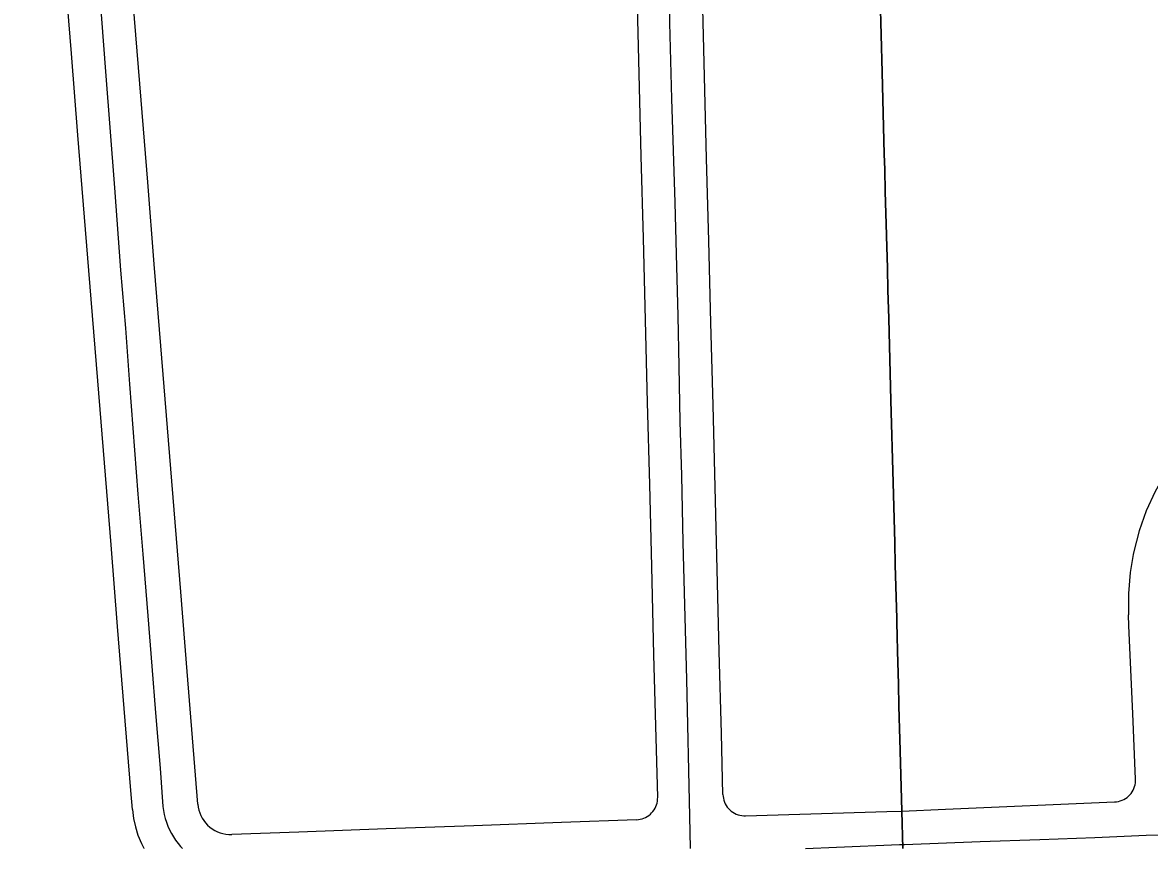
# Model space of a CAD drawing. Extents: x -2233 to 187241, y 4582 to 150524.
# Drawn here: x 92223 to 93252, y 55651 to 56405 of the extents above; entities that cross this region are included whole.
import ezdxf

# ---------------------------------------------------------------- set-up
doc = ezdxf.new("R2010")
doc.units = 0
for name, color, linetype in [('DV_X_Corp_Line', 7, 'Continuous'), ('GE_X_CL_2000', 7, 'Continuous'), ('RW_X_Fee_RW', 7, 'Continuous')]:
    doc.layers.add(name, color=color, linetype=linetype)

msp = doc.modelspace()

# ---------------------------------------------------------------- linework, layer by layer
at = {"layer": 'DV_X_Corp_Line'}
for p, q in [((93007.6, 56359.4), (93005.6, 56434.4)), ((93007.6, 56359.4), (93005.6, 56434.4)), ((93005.6, 56434.4), (93007.6, 56359.4)), ((93005.6, 56434.4), (93007.6, 56359.4)), ((93009.6, 56284.5), (93007.6, 56359.4)), ((93009.6, 56284.5), (93007.6, 56359.4)), ((93007.6, 56359.4), (93009.6, 56284.5)), ((93007.6, 56359.4), (93009.6, 56284.5)), ((93010, 56270.4), (93009.6, 56284.5)), ((93010, 56270.4), (93009.6, 56284.5)), ((93009.6, 56284.5), (93010, 56270.4)), ((93009.6, 56284.5), (93010, 56270.4)), ((93010.5, 56250.4), (93010, 56270.4)), ((93010.5, 56250.4), (93010, 56270.4)), ((93010, 56270.4), (93010.5, 56250.4)), ((93010, 56270.4), (93010.5, 56250.4)), ((93010.8, 56240.4), (93010.5, 56250.4)), ((93010.8, 56240.4), (93010.5, 56250.4)), ((93010.5, 56250.4), (93010.8, 56240.4)), ((93010.5, 56250.4), (93010.8, 56240.4)), ((93011.3, 56220.4), (93010.8, 56240.4)), ((93011.3, 56220.4), (93010.8, 56240.4)), ((93010.8, 56240.4), (93011.3, 56220.4)), ((93010.8, 56240.4), (93011.3, 56220.4)), ((93011.6, 56210.4), (93011.3, 56220.4)), ((93011.6, 56210.4), (93011.3, 56220.4)), ((93011.3, 56220.4), (93011.6, 56210.4)), ((93011.3, 56220.4), (93011.6, 56210.4)), ((93011.6, 56209.5), (93011.6, 56210.4)), ((93011.6, 56209.5), (93011.6, 56210.4)), ((93011.6, 56210.4), (93011.6, 56209.5)), ((93011.6, 56210.4), (93011.6, 56209.5)), ((93012.1, 56190.4), (93011.6, 56209.5)), ((93012.1, 56190.4), (93011.6, 56209.5)), ((93011.6, 56209.5), (93012.1, 56190.4)), ((93011.6, 56209.5), (93012.1, 56190.4)), ((93012.4, 56180.4), (93012.1, 56190.4)), ((93012.4, 56180.4), (93012.1, 56190.4)), ((93012.1, 56190.4), (93012.4, 56180.4)), ((93012.1, 56190.4), (93012.4, 56180.4)), ((93012.9, 56160.4), (93012.4, 56180.4)), ((93012.9, 56160.4), (93012.4, 56180.4)), ((93012.4, 56180.4), (93012.9, 56160.4)), ((93012.4, 56180.4), (93012.9, 56160.4)), ((93013.6, 56134.5), (93012.9, 56160.4)), ((93013.6, 56134.5), (93012.9, 56160.4)), ((93012.9, 56160.4), (93013.6, 56134.5)), ((93012.9, 56160.4), (93013.6, 56134.5)), ((93015.6, 56059.5), (93013.6, 56134.5)), ((93015.6, 56059.5), (93013.6, 56134.5)), ((93013.6, 56134.5), (93015.6, 56059.5)), ((93013.6, 56134.5), (93015.6, 56059.5)), ((93017.6, 55984.6), (93015.6, 56059.5)), ((93017.6, 55984.6), (93015.6, 56059.5)), ((93015.6, 56059.5), (93017.6, 55984.6)), ((93015.6, 56059.5), (93017.6, 55984.6)), ((93019.1, 55929.6), (93017.6, 55984.6)), ((93019.1, 55929.6), (93017.6, 55984.6)), ((93017.6, 55984.6), (93019.1, 55929.6)), ((93017.6, 55984.6), (93019.1, 55929.6)), ((93019.6, 55909.6), (93019.1, 55929.6)), ((93019.6, 55909.6), (93019.1, 55929.6)), ((93019.1, 55929.6), (93019.6, 55909.6)), ((93019.1, 55929.6), (93019.6, 55909.6)), ((93020.9, 55860.5), (93019.6, 55909.6)), ((93020.9, 55860.5), (93019.6, 55909.6)), ((93019.6, 55909.6), (93020.9, 55860.5)), ((93019.6, 55909.6), (93020.9, 55860.5)), ((93021.4, 55840.6), (93020.9, 55860.5)), ((93021.4, 55840.6), (93020.9, 55860.5)), ((93020.9, 55860.5), (93021.4, 55840.6)), ((93020.9, 55860.5), (93021.4, 55840.6)), ((93021.6, 55834.6), (93021.4, 55840.6)), ((93021.6, 55834.6), (93021.4, 55840.6)), ((93021.4, 55840.6), (93021.6, 55834.6)), ((93021.4, 55840.6), (93021.6, 55834.6)), ((93021.7, 55830.6), (93021.6, 55834.6)), ((93021.7, 55830.6), (93021.6, 55834.6)), ((93021.6, 55834.6), (93021.7, 55830.6)), ((93021.6, 55834.6), (93021.7, 55830.6)), ((93022.2, 55810.6), (93021.7, 55830.6)), ((93022.2, 55810.6), (93021.7, 55830.6)), ((93021.7, 55830.6), (93022.2, 55810.6)), ((93021.7, 55830.6), (93022.2, 55810.6)), ((93022.5, 55800.6), (93022.2, 55810.6)), ((93022.5, 55800.6), (93022.2, 55810.6)), ((93022.2, 55810.6), (93022.5, 55800.6)), ((93022.2, 55810.6), (93022.5, 55800.6)), ((93023, 55780.6), (93022.5, 55800.6)), ((93023, 55780.6), (93022.5, 55800.6)), ((93022.5, 55800.6), (93023, 55780.6)), ((93022.5, 55800.6), (93023, 55780.6)), ((93023.3, 55770.6), (93023, 55780.6)), ((93023.3, 55770.6), (93023, 55780.6)), ((93023, 55780.6), (93023.3, 55770.6)), ((93023, 55780.6), (93023.3, 55770.6)), ((93023.6, 55759.6), (93023.3, 55770.6)), ((93023.6, 55759.6), (93023.3, 55770.6)), ((93023.3, 55770.6), (93023.6, 55759.6)), ((93023.3, 55770.6), (93023.6, 55759.6)), ((93023.8, 55750.6), (93023.6, 55759.6)), ((93023.8, 55750.6), (93023.6, 55759.6)), ((93023.6, 55759.6), (93023.8, 55750.6)), ((93023.6, 55759.6), (93023.8, 55750.6)), ((93025.6, 55684.7), (93023.8, 55750.6)), ((93025.6, 55684.7), (93023.8, 55750.6)), ((93023.8, 55750.6), (93025.6, 55684.7)), ((93023.8, 55750.6), (93025.6, 55684.7)), ((93026.6, 55650.6), (93025.6, 55684.7)), ((93026.6, 55650.6), (93025.6, 55684.7)), ((93025.6, 55684.7), (93026.6, 55650.6)), ((93025.6, 55684.7), (93026.6, 55650.6))]:
    msp.add_line(p, q, dxfattribs=at)
at = {"layer": 'GE_X_CL_2000'}
for points in [[(92805.8, 56829), (92807, 56766.6), (92806.3, 56739.7), (92807.8, 56666.7), (92809.6, 56590.3), (92811.2, 56524.8), (92812.5, 56461), (92813.6, 56404.3), (92815.2, 56334.9), (92818.2, 56240.4), (92819.7, 56193.2), (92821, 56136.7), (92822.1, 56090.5), (92823, 56040.5), (92824.4, 55991), (92825.8, 55930), (92829, 55804.8), (92831.7, 55680), (92832.3, 55650.6)], [(92289.3, 56480.3), (92298.7, 56359.8), (92306.8, 56253.8), (92312.4, 56178.4), (92316.7, 56125.5), (92320.5, 56074.4), (92328.2, 55974), (92332.5, 55919.4), (92337.1, 55862.9), (92341, 55817.1), (92344.2, 55774.3), (92348.5, 55724), (92351, 55688.8), (92351.5, 55685.2), (92352.2, 55681.5), (92353.1, 55678), (92354.2, 55674.5), (92355.5, 55671), (92357, 55667.6), (92358.7, 55664.4), (92360.5, 55661.2), (92362.6, 55658.1), (92364.8, 55655.2), (92367.1, 55652.3), (92368.8, 55650.6)], [(93028, 55654.3), (93097.1, 55657), (93151.6, 55658.7), (93201.8, 55660.7), (93248.6, 55662.6), (93267, 55663.1)], [(92937.7, 55650.6), (92966.1, 55651.8), (93023.4, 55654.2), (93028, 55654.3)]]:
    msp.add_lwpolyline(points, dxfattribs=at)
at = {"layer": 'RW_X_Fee_RW'}
for p, q in [((92883, 55680.4), (93011.9, 55684.2)), ((93011.9, 55684.2), (93025.1, 55684.7))]:
    msp.add_line(p, q, dxfattribs=at)
for points in [[(92323.1, 55686.2), (92321.7, 55703.6), (92315.6, 55778.3), (92309.6, 55853.1), (92303.6, 55927.8), (92297.5, 56002.6), (92291.5, 56077.4), (92285.5, 56152.1), (92279.4, 56226.9), (92273.4, 56301.6), (92267.4, 56376.4), (92261.3, 56451.1), (92255.3, 56525.9), (92249.3, 56600.7), (92243.3, 56675.4), (92237.2, 56750.2), (92231.2, 56824.9), (92224.4, 56909.7), (92222.8, 56941.5)], [(92382.9, 55691), (92373.1, 55812), (92367.2, 55885), (92361.2, 55959.8), (92355.2, 56034.5), (92349.1, 56109.3), (92343.1, 56184.1), (92337.1, 56258.8), (92331, 56333.6), (92325, 56408.3), (92319, 56483.1), (92312.9, 56557.8), (92306.9, 56632.6), (92300.9, 56707.4), (92294.8, 56782.1), (92288.8, 56856.9), (92282.8, 56943.7)], [(92802.7, 55697.3), (92799.3, 55827.5), (92797.3, 55907.9), (92795.4, 55982.8), (92793.4, 56057.8), (92791.5, 56132.8), (92789.6, 56207.8), (92787.7, 56282.7), (92785.8, 56357.7), (92783.9, 56432.7), (92781.9, 56507.7), (92780, 56582.6), (92778.1, 56657.6), (92776.2, 56732.6), (92774, 56818.6)], [(92862.3, 55699.9), (92860.9, 55755.5), (92858.9, 55830.5), (92857, 55905.4), (92855.1, 55980.4), (92853.2, 56055.4), (92851.3, 56130.4), (92849.4, 56205.3), (92847.4, 56280.3), (92845.5, 56355.3), (92843.6, 56430.3), (92841.7, 56505.2), (92839.8, 56580.2), (92837.9, 56655.2), (92835.6, 56743.9)], [(93289.6, 56024.4), (93277.3, 56009.3), (93266.4, 55993.3), (93256.9, 55976.4), (93248.8, 55958.7), (93242.3, 55940.5), (93237.4, 55921.7), (93236.9, 55918.9), (93234.1, 55902.6), (93232.5, 55883.2), (93232.5, 55863.8)], [(93239, 55714), (93236.4, 55773.9), (93232.9, 55853.8), (93232.5, 55863.8)], [(93219.9, 55693.1), (93221.6, 55693.3), (93223.3, 55693.6), (93225, 55694), (93226.7, 55694.6), (93228.2, 55695.4), (93229.7, 55696.2), (93231.2, 55697.2), (93232.5, 55698.4), (93233.7, 55699.6), (93234.9, 55700.9), (93235.9, 55702.4), (93236.7, 55703.9), (93237.5, 55705.4), (93238.1, 55707.1), (93238.5, 55708.8), (93238.8, 55710.5), (93239, 55712.2), (93239, 55714)], [(92783.4, 55676.8), (92785.1, 55676.9), (92786.8, 55677.2), (92788.5, 55677.6), (92790.1, 55678.2), (92791.7, 55678.9), (92793.2, 55679.8), (92794.7, 55680.8), (92796, 55681.9), (92797.2, 55683.1), (92798.4, 55684.4), (92799.4, 55685.8), (92800.3, 55687.3), (92801, 55688.8), (92801.6, 55690.4), (92802.1, 55692.1), (92802.5, 55693.8), (92802.6, 55695.5), (92802.7, 55697.3)], [(92862.3, 55699.9), (92862.4, 55698.1), (92862.7, 55696.4), (92863.1, 55694.7), (92863.7, 55693), (92864.4, 55691.4), (92865.3, 55689.9), (92866.2, 55688.4), (92867.4, 55687.1), (92868.6, 55685.8), (92869.9, 55684.6), (92871.3, 55683.6), (92872.9, 55682.7), (92874.4, 55682), (92876.1, 55681.4), (92877.8, 55680.9), (92879.5, 55680.6), (92881.2, 55680.4), (92883, 55680.4)], [(93025.1, 55684.7), (93025.6, 55684.7), (93065.5, 55686.4), (93219.9, 55693.1)], [(92323.1, 55686.2), (92324.1, 55678.1), (92325.8, 55670.3), (92328.2, 55662.6), (92331.3, 55655.1), (92333.5, 55651), (92333.7, 55650.6)], [(92382.9, 55691), (92383.2, 55688.3), (92383.8, 55685.7), (92384.6, 55683.1), (92385.6, 55680.6), (92386.9, 55678.2), (92388.3, 55676), (92390, 55673.9), (92391.8, 55671.9), (92393.9, 55670.1), (92396, 55668.5), (92398.3, 55667.1), (92400.7, 55665.9), (92403.3, 55665), (92405.8, 55664.2), (92408.5, 55663.7), (92411.2, 55663.4), (92413.9, 55663.4)], [(92783.4, 55676.8), (92714.8, 55674.3), (92634.9, 55671.4), (92554.9, 55668.5), (92475, 55665.6), (92413.9, 55663.4)]]:
    msp.add_lwpolyline(points, dxfattribs=at)

doc.saveas('drawing.dxf')
